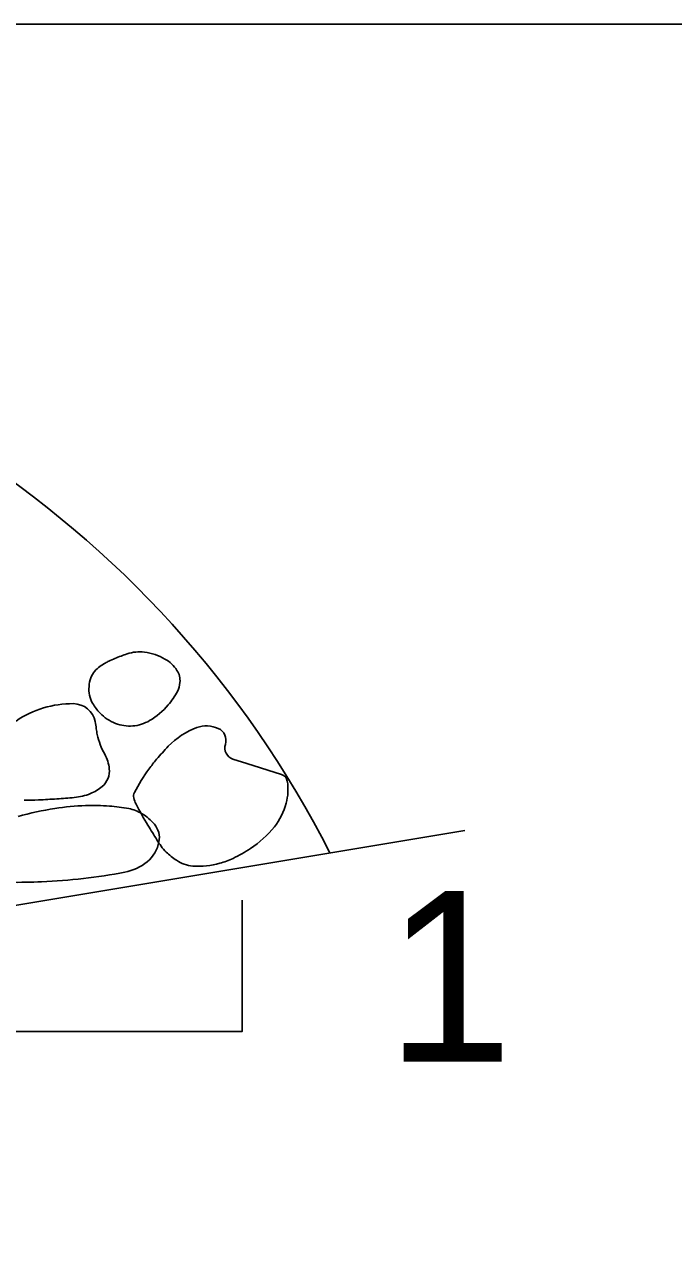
# Model space of a CAD drawing. Extents: x 179 to 454, y -271 to 54.
# Drawn here: x 238.957 to 239.414, y -115.968 to -115.113 of the extents above; entities that cross this region are included whole.
import ezdxf

# ---------------------------------------------------------------- set-up
doc = ezdxf.new("R2010")
doc.units = 0
for name, color, linetype in [('Level 4', 7, 'Continuous'), ('Level 8', 7, 'Continuous'), ('Level 9', 7, 'Continuous')]:
    doc.layers.add(name, color=color, linetype=linetype)

msp = doc.modelspace()

# ---------------------------------------------------------------- linework, layer by layer
at = {"layer": 'Level 4'}
msp.add_line((238.9268, -115.11315), (240.8793, -115.11315), dxfattribs=at)
msp.add_lwpolyline([(239.1105, -115.72992), (239.1105, -115.82217), (238.71358, -115.82217)], dxfattribs=at)
at = {"layer": 'Level 8'}
msp.add_lwpolyline([(239.104, -115.6305), (239.11383, -115.63358), (239.13825, -115.64125)], dxfattribs=at)
for centre, radius, start, end in [((239.03805, -115.58143), 0.02645, 82.17726, 108.8812), ((239.03608, -115.59581), 0.04097, 60.78952, 82.17726), ((239.06852, -115.65504), 0.10704, 120.60311, 122.95381), ((239.03714, -115.60199), 0.0454, 116.99333, 120.60311), ((239.03945, -115.60653), 0.05049, 111.62876, 116.99333), ((239.09175, -115.73843), 0.19238, 108.8812, 111.62876), ((239.04436, -115.581), 0.024, 32.71632, 60.78953), ((239.01908, -115.57878), 0.01615, 122.95381, 160.16466), ((239.05312, -115.57537), 0.01358, 355.09893, 32.71632), ((239.02555, -115.58112), 0.02303, 160.16466, 191.15854), ((239.05015, -115.57512), 0.01657, 332.365, 355.09893), ((239.02049, -115.58211), 0.01787, 191.15854, 210.59558), ((239.01876, -115.55868), 0.052, 319.58818, 332.365), ((238.99106, -115.66249), 0.07105, 89.57723, 124.14431), ((238.99147, -115.60724), 0.01579, 11.45286, 89.57723), ((239.03645, -115.57268), 0.03641, 210.59558, 224.17981), ((239.03272, -115.5763), 0.03122, 224.17981, 248.46854), ((239.01893, -115.55883), 0.05178, 300.60311, 319.58818), ((238.95407, -115.61481), 0.05396, 6.10037, 11.45286), ((239.03126, -115.58), 0.02724, 248.46854, 274.49876), ((239.03123, -115.57963), 0.02761, 274.49876, 300.60311), ((239.08539, -115.62726), 0.02012, 65.95969, 109.66352), ((239.04379, -115.60522), 0.03628, 186.10037, 192.62909), ((239.06044, -115.60149), 0.05334, 192.62909, 208.6753), ((239.0961, -115.65722), 0.05193, 109.66351, 136.45623), ((239.08982, -115.61733), 0.00925, 342.35693, 65.95969), ((239.21926, -115.77427), 0.22185, 136.45623, 139.64908), ((239.10645, -115.62262), 0.0082, 162.35693, 252.47151), ((238.98923, -115.64044), 0.02782, 6.39097, 28.6753), ((239.13558, -115.70318), 0.11204, 139.64909, 144.14243), ((239.0032, -115.63887), 0.01377, 338.08337, 6.39097), ((239.15685, -115.71856), 0.13829, 144.14243, 152.17771), ((239.13641, -115.6469), 0.00592, 9.04159, 72.47151), ((238.99285, -115.62783), 0.02903, 291.57305, 310.98943), ((239.00205, -115.63841), 0.01501, 310.98942, 338.08337), ((239.10518, -115.65187), 0.03755, 344.93731, 9.04159), ((238.94152, -115.08698), 0.5728, 272.54777, 273.84602), ((238.94521, -115.14181), 0.51784, 273.84602, 275.21144), ((238.98854, -115.61692), 0.04076, 275.21144, 291.57305), ((239.03935, -115.65655), 0.00543, 152.17771, 193.57744), ((239.05283, -115.65329), 0.0193, 193.57744, 207.47277), ((239.01938, -115.92144), 0.2594, 99.04159, 104.92389), ((238.95143, -115.30973), 0.34982, 270.90973, 272.54777), ((239.00544, -115.83382), 0.17068, 91.78807, 99.04159), ((239.00536, -115.83127), 0.16812, 86.04422, 91.78807), ((239.0092, -115.77577), 0.1125, 79.02098, 86.04422), ((239.02531, -115.69274), 0.02791, 58.43409, 79.02097), ((239.26606, -115.54242), 0.25963, 207.47277, 211.25247), ((239.09715, -115.64971), 0.04587, 321.75723, 344.93731), ((239.02064, -115.70033), 0.03683, 40.53377, 58.43409), ((239.63722, -115.31717), 0.6938, 211.25248, 212.23563), ((239.0375, -115.68591), 0.01464, 349.06251, 40.53377), ((239.07801, -115.63463), 0.07023, 303.06924, 321.75723), ((239.02815, -115.68411), 0.02417, 309.55386, 349.06251), ((239.17818, -115.60664), 0.15111, 212.23563, 214.3424), ((239.0724, -115.67892), 0.02299, 214.3424, 227.69527), ((239.10467, -115.64345), 0.07094, 227.69527, 235.28465), ((239.08056, -115.65176), 0.05402, 285.25655, 295.74429), ((239.056, -115.60082), 0.11058, 295.74429, 303.06924), ((239.02127, -115.67579), 0.03496, 280.77767, 309.55386), ((239.07724, -115.68304), 0.02278, 235.28465, 266.04422), ((239.07964, -115.64837), 0.05753, 266.04422, 285.25655), ((238.95197, -115.30305), 0.41421, 266.23461, 272.38414), ((238.95243, -115.31413), 0.40312, 272.38414, 280.77767)]:
    msp.add_arc(centre, radius, start, end, dxfattribs=at)
at = {"layer": 'Level 9'}
msp.add_line((239.26742, -115.68075), (237.54283, -115.96817), dxfattribs=at)
msp.add_arc((238.51852, -116.02871), 0.73326, 26.93236, 87.74534, dxfattribs=at)

# ---------------------------------------------------------------- texts
at = {"layer": 'Level 4'}
msp.add_text('1', height=0.12, dxfattribs=at).set_placement((239.21192, -115.84342))

doc.saveas('drawing.dxf')
